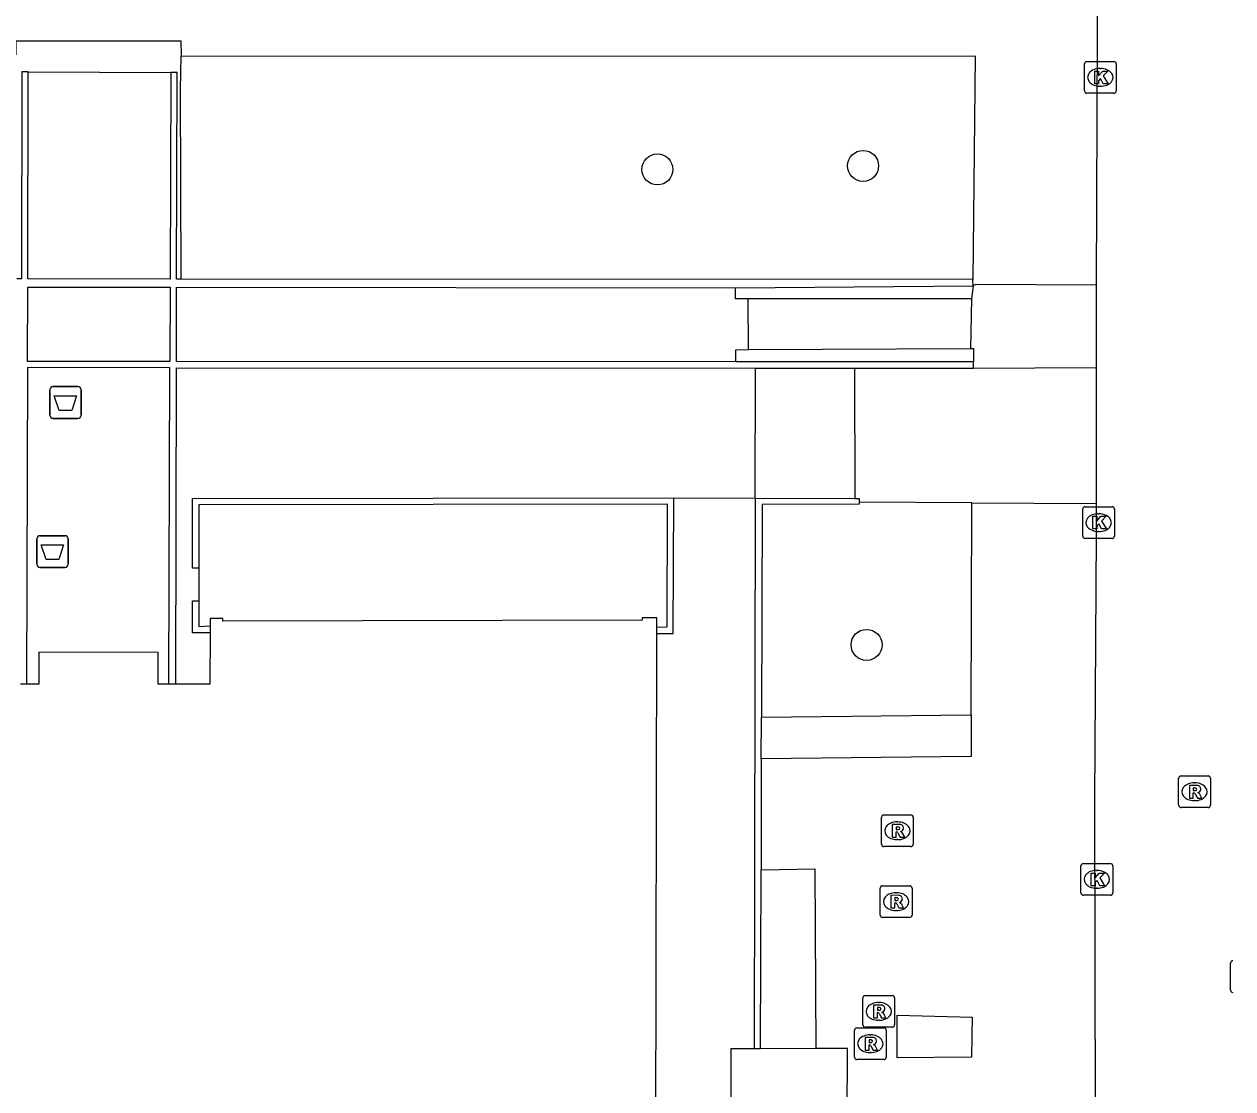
# Model space of a CAD drawing. Extents: x 161477 to 163040, y 383680 to 384868.
# Drawn here: x 161774.1 to 161812.22, y 384325.3 to 384358.87 of the extents above; entities that cross this region are included whole.
import ezdxf

# ---------------------------------------------------------------- set-up
doc = ezdxf.new("R2010")
doc.units = 0
for name, color, linetype in [('IMGEO_Afvalbak', 7, 'Continuous'), ('IMGEO_Boom', 7, 'Continuous'), ('IMGEO_Groenvoorziening', 7, 'Continuous'), ('IMGEO_Kolk', 7, 'Continuous'), ('IMGEO_Muur', 7, 'Continuous'), ('IMGEO_Pand', 7, 'Continuous'), ('IMGEO_Rijbaan_lokaal_open', 7, 'Continuous'), ('IMGEO_Rioolput', 7, 'Continuous'), ('IMGEO_Voetpad_op_trap', 7, 'Continuous'), ('IMGEO_Voetpad_open', 7, 'Continuous')]:
    doc.layers.add(name, color=color, linetype=linetype)

msp = doc.modelspace()

# ---------------------------------------------------------------- linework, layer by layer
at = {"layer": 'IMGEO_Afvalbak'}
for p, q in [((161775.005, 384347.44), (161775.795, 384347.44)), ((161775.795, 384347.44), (161775.005, 384347.44)), ((161774.905, 384346.54), (161774.905, 384347.34)), ((161774.905, 384347.34), (161774.905, 384346.54)), ((161775.895, 384347.34), (161775.895, 384346.54)), ((161775.895, 384346.54), (161775.895, 384347.34)), ((161775.795, 384346.44), (161775.005, 384346.44)), ((161775.005, 384346.44), (161775.795, 384346.44)), ((161774.495, 384341.84), (161774.495, 384342.64)), ((161774.495, 384342.64), (161774.495, 384341.84)), ((161774.595, 384342.74), (161775.385, 384342.74)), ((161775.385, 384342.74), (161774.595, 384342.74)), ((161775.485, 384342.64), (161775.485, 384341.84)), ((161775.485, 384341.84), (161775.485, 384342.64)), ((161775.385, 384341.74), (161774.595, 384341.74)), ((161774.595, 384341.74), (161775.385, 384341.74))]:
    msp.add_line(p, q, dxfattribs=at)
for points in [[(161775.048, 384347.154), (161775.752, 384347.154), (161775.603, 384346.684), (161775.197, 384346.684), (161775.048, 384347.154)], [(161774.638, 384342.454), (161775.342, 384342.454), (161775.193, 384341.984), (161774.787, 384341.984), (161774.638, 384342.454)]]:
    msp.add_lwpolyline(points, dxfattribs=at)
for centre, start, end in [((161775.005, 384347.34), 90, 180), ((161775.005, 384347.34), 90, 180), ((161775.795, 384347.34), 0, 90), ((161775.795, 384347.34), 360, 90), ((161775.005, 384346.54), 180, 270), ((161775.005, 384346.54), 180, 270), ((161775.795, 384346.54), 270, 0), ((161775.795, 384346.54), 270, 0), ((161774.595, 384342.64), 90, 180), ((161774.595, 384342.64), 90, 180), ((161775.385, 384342.64), 0, 90), ((161775.385, 384342.64), 360, 90), ((161774.595, 384341.84), 180, 270), ((161774.595, 384341.84), 180, 270), ((161775.385, 384341.84), 270, 0), ((161775.385, 384341.84), 270, 0)]:
    msp.add_arc(centre, 0.1, start, end, dxfattribs=at)
at = {"layer": 'IMGEO_Boom'}
for centre in [(161794.071, 384354.291), (161800.56, 384354.402), (161800.671, 384339.297)]:
    msp.add_circle(centre, 0.489, dxfattribs=at)
at = {"layer": 'IMGEO_Groenvoorziening'}
msp.add_lwpolyline([(161797.353, 384337.022), (161803.971, 384337.086)], dxfattribs=at)
at = {"layer": 'IMGEO_Kolk'}
for p, q in [((161807.619, 384357.692), (161808.471, 384357.692)), ((161807.544, 384356.766), (161807.544, 384357.618)), ((161808.032, 384357.472), (161808.057, 384357.472)), ((161808.545, 384357.618), (161808.545, 384356.766)), ((161808.471, 384356.692), (161807.619, 384356.692)), ((161808.055, 384356.912), (161808.03, 384356.912)), ((161807.564, 384343.651), (161808.416, 384343.651)), ((161807.489, 384342.725), (161807.489, 384343.577)), ((161807.977, 384343.431), (161808.002, 384343.431)), ((161808.49, 384343.577), (161808.49, 384342.725)), ((161808, 384342.871), (161807.975, 384342.871)), ((161808.416, 384342.651), (161807.564, 384342.651)), ((161807.433, 384331.476), (161807.433, 384332.328)), ((161807.508, 384332.402), (161808.36, 384332.402)), ((161807.921, 384332.182), (161807.946, 384332.182)), ((161808.434, 384332.328), (161808.434, 384331.476)), ((161808.36, 384331.402), (161807.508, 384331.402)), ((161807.944, 384331.622), (161807.919, 384331.622))]:
    msp.add_line(p, q, dxfattribs=at)
for points in [[(161807.619, 384357.692), (161808.471, 384357.692)], [(161807.544, 384356.766), (161807.544, 384357.618)], [(161807.865, 384357.392), (161807.988, 384357.392), (161807.988, 384357.241), (161808.118, 384357.392), (161808.282, 384357.392), (161808.136, 384357.241), (161808.289, 384356.992), (161808.137, 384356.992), (161808.052, 384357.156), (161807.988, 384357.089), (161807.988, 384356.992), (161807.865, 384356.992), (161807.865, 384357.392)], [(161808.545, 384357.618), (161808.545, 384356.766)], [(161808.471, 384356.692), (161807.619, 384356.692)], [(161807.564, 384343.651), (161808.416, 384343.651)], [(161807.489, 384342.725), (161807.489, 384343.577)], [(161807.81, 384343.351), (161807.933, 384343.351), (161807.933, 384343.2), (161808.063, 384343.351), (161808.227, 384343.351), (161808.081, 384343.2), (161808.234, 384342.951), (161808.082, 384342.951), (161807.997, 384343.115), (161807.933, 384343.048), (161807.933, 384342.951), (161807.81, 384342.951), (161807.81, 384343.351)], [(161808.49, 384343.577), (161808.49, 384342.725)], [(161808.416, 384342.651), (161807.564, 384342.651)], [(161807.433, 384331.476), (161807.433, 384332.328)], [(161807.508, 384332.402), (161808.36, 384332.402)], [(161808.434, 384332.328), (161808.434, 384331.476)], [(161807.754, 384332.102), (161807.877, 384332.102), (161807.877, 384331.951), (161808.007, 384332.102), (161808.171, 384332.102), (161808.025, 384331.951), (161808.178, 384331.702), (161808.026, 384331.702), (161807.941, 384331.866), (161807.877, 384331.799), (161807.877, 384331.702), (161807.754, 384331.702), (161807.754, 384332.102)], [(161808.36, 384331.402), (161807.508, 384331.402)]]:
    msp.add_lwpolyline(points, dxfattribs=at)
for centre, start, end in [((161807.621, 384357.616), 91.552, 178.448), ((161807.621, 384357.616), 91.552, 178.448), ((161808.469, 384357.616), 1.552, 88.448), ((161808.469, 384357.616), 1.552, 88.448), ((161807.621, 384356.768), 181.552, 268.448), ((161807.621, 384356.768), 181.552, 268.448), ((161808.469, 384356.768), 271.552, 358.448), ((161808.469, 384356.768), 271.552, 358.448), ((161807.566, 384343.575), 91.552, 178.448), ((161807.566, 384343.575), 91.552, 178.448), ((161808.414, 384343.575), 1.552, 88.448), ((161808.414, 384343.575), 1.552, 88.448), ((161807.566, 384342.727), 181.552, 268.448), ((161807.566, 384342.727), 181.552, 268.448), ((161808.414, 384342.727), 271.552, 358.448), ((161808.414, 384342.727), 271.552, 358.448), ((161807.51, 384332.326), 91.552, 178.448), ((161807.51, 384332.326), 91.552, 178.448), ((161808.358, 384332.326), 1.552, 88.448), ((161808.358, 384332.326), 1.552, 88.448), ((161807.51, 384331.478), 181.552, 268.448), ((161807.51, 384331.478), 181.552, 268.448), ((161808.358, 384331.478), 271.552, 358.448), ((161808.358, 384331.478), 271.552, 358.448)]:
    msp.add_arc(centre, 0.0765, start, end, dxfattribs=at)
for centre, major_axis, ratio, start_param, end_param in [((161808.031, 384357.192), (-0.387, 0.002), 0.722429, 4.712389, 7.853982), ((161808.056, 384357.192), (-0.39, 0.002), 0.717154, 1.570796, 4.712389), ((161807.976, 384343.151), (-0.387, 0.002), 0.722429, 4.712389, 7.853982), ((161808.001, 384343.151), (-0.39, 0.002), 0.717154, 1.570796, 4.712389), ((161807.92, 384331.902), (-0.387, 0.002), 0.722429, 4.712389, 7.853982), ((161807.945, 384331.902), (-0.39, 0.002), 0.717154, 1.570796, 4.712389)]:
    msp.add_ellipse(centre, major_axis=major_axis, ratio=ratio, start_param=start_param, end_param=end_param, dxfattribs=at)
at = {"layer": 'IMGEO_Muur'}
for points in [[(161774.228, 384357.364), (161774.028, 384357.365), (161774.013, 384350.836), (161773.866, 384350.836)], [(161778.72, 384357.35), (161778.699, 384350.833), (161774.21, 384350.836), (161774.228, 384357.364)], [(161779.05, 384350.833), (161778.906, 384350.833), (161778.92, 384357.349), (161778.72, 384357.35)], [(161804.019, 384350.818), (161779.05, 384350.833)], [(161774.209, 384350.581), (161778.698, 384350.576), (161778.691, 384348.234), (161774.202, 384348.238), (161774.209, 384350.581)], [(161796.549, 384348.218), (161778.9, 384348.234), (161778.905, 384350.576), (161796.539, 384350.555)], [(161796.539, 384350.555), (161804.03, 384350.619)], [(161804.029, 384350.634), (161804.019, 384350.818)], [(161804.03, 384350.619), (161804.029, 384350.634)], [(161804.045, 384348.221), (161796.549, 384348.218)], [(161804.045, 384348.021), (161804.045, 384348.221)], [(161778.658, 384338.059), (161778.69, 384348.038), (161774.202, 384348.041), (161774.174, 384338.062)], [(161778.878, 384338.059), (161778.9, 384348.038), (161797.162, 384348.026)], [(161797.162, 384348.026), (161800.292, 384348.024)], [(161800.292, 384348.024), (161804.045, 384348.021)], [(161779.61, 384341.717), (161779.41, 384341.717), (161779.408, 384343.917), (161794.591, 384343.938)], [(161794.051, 384339.86), (161794.375, 384339.866), (161794.393, 384343.738), (161779.608, 384343.717), (161779.61, 384341.717)], [(161794.05, 384339.66), (161794.57, 384339.658), (161794.591, 384343.938)], [(161797.155, 384343.925), (161797.124, 384326.558)], [(161797.155, 384343.925), (161800.295, 384343.911)], [(161800.435, 384343.8), (161800.434, 384343.733), (161797.372, 384343.724), (161797.353, 384337.022)], [(161800.295, 384343.911), (161800.435, 384343.91), (161800.435, 384343.8)], [(161779.962, 384339.678), (161779.412, 384339.677), (161779.411, 384340.687), (161779.611, 384340.688)], [(161779.611, 384340.688), (161779.612, 384339.878), (161779.962, 384339.898)], [(161797.35, 384335.706), (161797.353, 384337.022)], [(161797.35, 384335.706), (161797.34, 384332.207)], [(161797.324, 384326.559), (161797.34, 384332.207)]]:
    msp.add_lwpolyline(points, dxfattribs=at)
at = {"layer": 'IMGEO_Pand'}
for points in [[(161794.051, 384339.86), (161794.052, 384340.15), (161793.592, 384340.152), (161793.592, 384340.072), (161780.362, 384340.049), (161780.362, 384340.129), (161779.962, 384340.128), (161779.962, 384339.898)], [(161779.962, 384339.898), (161779.962, 384339.678)], [(161794.05, 384339.66), (161794.051, 384339.86)], [(161779.962, 384339.678), (161779.957, 384338.058), (161778.878, 384338.059)], [(161794.005, 384296.528), (161794.014, 384312.527), (161794.019, 384322.699), (161794.021, 384323.884), (161794.05, 384339.66)], [(161778.658, 384338.059), (161778.327, 384338.059), (161778.327, 384339.059), (161774.557, 384339.062), (161774.557, 384338.062), (161774.174, 384338.062)], [(161774.174, 384338.062), (161773.984, 384338.062)], [(161778.878, 384338.059), (161778.658, 384338.059)], [(161797.124, 384326.558), (161796.384, 384326.556), (161796.384, 384323.884), (161796.383, 384319.61), (161796.612, 384319.61), (161797.143, 384319.61)], [(161797.324, 384326.559), (161797.124, 384326.558)], [(161799.065, 384326.565), (161797.324, 384326.559)], [(161800.061, 384324.375), (161800.065, 384326.568), (161799.065, 384326.565)]]:
    msp.add_lwpolyline(points, dxfattribs=at)
at = {"layer": 'IMGEO_Rijbaan_lokaal_open'}
for points in [[(161807.989, 384370.133), (161807.949, 384361.27), (161807.917, 384350.655)], [(161807.917, 384350.655), (161807.908, 384348.04)], [(161807.908, 384348.04), (161807.911, 384343.752)], [(161807.911, 384343.752), (161807.912, 384342.77), (161807.864, 384334.408), (161807.877, 384324.354)]]:
    msp.add_lwpolyline(points, dxfattribs=at)
at = {"layer": 'IMGEO_Rioolput'}
for p, q in [((161810.514, 384334.238), (161810.514, 384335.09)), ((161810.589, 384335.164), (161811.441, 384335.164)), ((161811.002, 384334.944), (161811.027, 384334.944)), ((161811.515, 384335.09), (161811.515, 384334.238)), ((161811.441, 384334.164), (161810.589, 384334.164)), ((161811.025, 384334.384), (161811, 384334.384)), ((161801.142, 384333.008), (161801.142, 384333.86)), ((161801.217, 384333.934), (161802.069, 384333.934)), ((161801.63, 384333.714), (161801.655, 384333.714)), ((161802.143, 384333.86), (161802.143, 384333.008)), ((161802.069, 384332.934), (161801.217, 384332.934)), ((161801.653, 384333.154), (161801.628, 384333.154)), ((161801.102, 384330.774), (161801.102, 384331.626)), ((161801.177, 384331.7), (161802.029, 384331.7)), ((161801.59, 384331.48), (161801.615, 384331.48)), ((161802.103, 384331.626), (161802.103, 384330.774)), ((161802.029, 384330.7), (161801.177, 384330.7)), ((161801.613, 384330.92), (161801.588, 384330.92)), ((161812.148, 384328.411), (161812.148, 384329.263)), ((161800.552, 384327.311), (161800.552, 384328.163)), ((161800.627, 384328.237), (161801.479, 384328.237)), ((161801.04, 384328.017), (161801.065, 384328.017)), ((161801.553, 384328.163), (161801.553, 384327.311)), ((161800.363, 384327.219), (161801.215, 384327.219)), ((161801.479, 384327.237), (161800.627, 384327.237)), ((161801.063, 384327.457), (161801.038, 384327.457)), ((161800.288, 384326.293), (161800.288, 384327.145)), ((161800.776, 384326.999), (161800.801, 384326.999)), ((161801.289, 384327.145), (161801.289, 384326.293)), ((161800.799, 384326.439), (161800.774, 384326.439)), ((161801.215, 384326.219), (161800.363, 384326.219))]:
    msp.add_line(p, q, dxfattribs=at)
for points in [[(161810.514, 384334.238), (161810.514, 384335.09)], [(161810.589, 384335.164), (161811.441, 384335.164)], [(161811.103, 384334.862), (161810.851, 384334.864), (161810.851, 384334.464)], [(161811.515, 384335.09), (161811.515, 384334.238)], [(161810.851, 384334.464), (161810.975, 384334.464), (161810.975, 384334.626), (161810.986, 384334.626)], [(161811.029, 384334.783), (161810.975, 384334.783), (161810.975, 384334.702)], [(161810.975, 384334.702), (161811.027, 384334.702)], [(161811.033, 384334.597), (161811.104, 384334.464), (161811.244, 384334.464), (161811.179, 384334.59)], [(161811.441, 384334.164), (161810.589, 384334.164)], [(161801.142, 384333.008), (161801.142, 384333.86)], [(161801.217, 384333.934), (161802.069, 384333.934)], [(161802.143, 384333.86), (161802.143, 384333.008)], [(161801.731, 384333.632), (161801.479, 384333.634), (161801.479, 384333.234)], [(161801.479, 384333.234), (161801.603, 384333.234), (161801.603, 384333.396), (161801.614, 384333.396)], [(161801.657, 384333.553), (161801.603, 384333.553), (161801.603, 384333.472)], [(161801.603, 384333.472), (161801.655, 384333.472)], [(161801.661, 384333.367), (161801.732, 384333.234), (161801.872, 384333.234), (161801.807, 384333.36)], [(161802.069, 384332.934), (161801.217, 384332.934)], [(161801.102, 384330.774), (161801.102, 384331.626)], [(161801.177, 384331.7), (161802.029, 384331.7)], [(161801.691, 384331.398), (161801.439, 384331.4), (161801.439, 384331)], [(161802.103, 384331.626), (161802.103, 384330.774)], [(161801.439, 384331), (161801.563, 384331), (161801.563, 384331.162), (161801.574, 384331.162)], [(161801.617, 384331.319), (161801.563, 384331.319), (161801.563, 384331.238)], [(161801.563, 384331.238), (161801.615, 384331.238)], [(161801.621, 384331.133), (161801.692, 384331), (161801.832, 384331), (161801.767, 384331.126)], [(161802.029, 384330.7), (161801.177, 384330.7)], [(161812.148, 384328.411), (161812.148, 384329.263)], [(161800.552, 384327.311), (161800.552, 384328.163)], [(161800.627, 384328.237), (161801.479, 384328.237)], [(161801.553, 384328.163), (161801.553, 384327.311)], [(161801.141, 384327.935), (161800.889, 384327.937), (161800.889, 384327.537)], [(161800.889, 384327.537), (161801.013, 384327.537), (161801.013, 384327.699), (161801.024, 384327.699)], [(161801.067, 384327.856), (161801.013, 384327.856), (161801.013, 384327.775)], [(161801.013, 384327.775), (161801.065, 384327.775)], [(161801.071, 384327.67), (161801.142, 384327.537), (161801.282, 384327.537), (161801.217, 384327.663)], [(161800.363, 384327.219), (161801.215, 384327.219)], [(161801.479, 384327.237), (161800.627, 384327.237)], [(161800.288, 384326.293), (161800.288, 384327.145)], [(161800.877, 384326.917), (161800.625, 384326.919), (161800.625, 384326.519)], [(161800.803, 384326.838), (161800.749, 384326.838), (161800.749, 384326.757)], [(161801.289, 384327.145), (161801.289, 384326.293)], [(161800.625, 384326.519), (161800.749, 384326.519), (161800.749, 384326.681), (161800.76, 384326.681)], [(161800.749, 384326.757), (161800.801, 384326.757)], [(161800.807, 384326.652), (161800.878, 384326.519), (161801.018, 384326.519), (161800.953, 384326.645)], [(161801.215, 384326.219), (161800.363, 384326.219)]]:
    msp.add_lwpolyline(points, dxfattribs=at)
for centre, radius, start, end in [((161810.591, 384335.088), 0.0765, 91.552, 178.448), ((161810.591, 384335.088), 0.0765, 91.552, 178.448), ((161811.102, 384334.752), 0.109, 350.3612, 89.416), ((161811.439, 384335.088), 0.0765, 1.552, 88.448), ((161811.439, 384335.088), 0.0765, 1.552, 88.448), ((161810.985, 384334.573), 0.0533, 26.0293, 88.6989), ((161811.011, 384334.891), 0.19, 274.7715, 282.9687), ((161811.035, 384334.687), 0.0964, 77.0061, 93.1865), ((161811.049, 384334.744), 0.0378, 276.6634, 79.6772), ((161811.1, 384334.752), 0.112, 277.5842, 350.9817), ((161811.084, 384334.537), 0.108, 29.5134, 73.7905), ((161810.591, 384334.24), 0.0765, 181.552, 268.448), ((161810.591, 384334.24), 0.0765, 181.552, 268.448), ((161811.439, 384334.24), 0.0765, 271.552, 358.448), ((161811.439, 384334.24), 0.0765, 271.552, 358.448), ((161801.219, 384333.858), 0.0765, 91.552, 178.448), ((161801.219, 384333.858), 0.0765, 91.552, 178.448), ((161802.067, 384333.858), 0.0765, 1.552, 88.448), ((161802.067, 384333.858), 0.0765, 1.552, 88.448), ((161801.613, 384333.343), 0.0533, 26.0293, 88.6989), ((161801.639, 384333.661), 0.19, 274.7715, 282.9687), ((161801.663, 384333.457), 0.0964, 77.0061, 93.1865), ((161801.677, 384333.514), 0.0378, 276.6634, 79.6772), ((161801.73, 384333.522), 0.109, 350.3612, 89.416), ((161801.728, 384333.522), 0.112, 277.5842, 350.9817), ((161801.712, 384333.307), 0.108, 29.5134, 73.7905), ((161801.219, 384333.01), 0.0765, 181.552, 268.448), ((161801.219, 384333.01), 0.0765, 181.552, 268.448), ((161802.067, 384333.01), 0.0765, 271.552, 358.448), ((161802.067, 384333.01), 0.0765, 271.552, 358.448), ((161801.179, 384331.624), 0.0765, 91.552, 178.448), ((161801.179, 384331.624), 0.0765, 91.552, 178.448), ((161801.69, 384331.288), 0.109, 350.3612, 89.416), ((161802.027, 384331.624), 0.0765, 1.552, 88.448), ((161802.027, 384331.624), 0.0765, 1.552, 88.448), ((161801.573, 384331.109), 0.0533, 26.0293, 88.6989), ((161801.599, 384331.427), 0.19, 274.7715, 282.9687), ((161801.623, 384331.223), 0.0964, 77.0061, 93.1865), ((161801.637, 384331.28), 0.0378, 276.6634, 79.6772), ((161801.688, 384331.288), 0.112, 277.5842, 350.9817), ((161801.672, 384331.073), 0.108, 29.5134, 73.7905), ((161801.179, 384330.776), 0.0765, 181.552, 268.448), ((161801.179, 384330.776), 0.0765, 181.552, 268.448), ((161802.027, 384330.776), 0.0765, 271.552, 358.448), ((161802.027, 384330.776), 0.0765, 271.552, 358.448), ((161812.225, 384329.261), 0.0765, 91.552, 178.448), ((161812.225, 384329.261), 0.0765, 91.552, 178.448), ((161812.225, 384328.413), 0.0765, 181.552, 268.448), ((161812.225, 384328.413), 0.0765, 181.552, 268.448), ((161800.629, 384328.161), 0.0765, 91.552, 178.448), ((161800.629, 384328.161), 0.0765, 91.552, 178.448), ((161801.477, 384328.161), 0.0765, 1.552, 88.448), ((161801.477, 384328.161), 0.0765, 1.552, 88.448), ((161801.023, 384327.646), 0.0533, 26.0293, 88.6989), ((161801.049, 384327.964), 0.19, 274.7715, 282.9687), ((161801.073, 384327.76), 0.0964, 77.0061, 93.1865), ((161801.087, 384327.817), 0.0378, 276.6634, 79.6772), ((161801.14, 384327.825), 0.109, 350.3612, 89.416), ((161801.138, 384327.825), 0.112, 277.5842, 350.9817), ((161801.122, 384327.61), 0.108, 29.5134, 73.7905), ((161800.365, 384327.143), 0.0765, 91.552, 178.448), ((161800.365, 384327.143), 0.0765, 91.552, 178.448), ((161800.629, 384327.313), 0.0765, 181.552, 268.448), ((161800.629, 384327.313), 0.0765, 181.552, 268.448), ((161801.213, 384327.143), 0.0765, 1.552, 88.448), ((161801.213, 384327.143), 0.0765, 1.552, 88.448), ((161801.477, 384327.313), 0.0765, 271.552, 358.448), ((161801.477, 384327.313), 0.0765, 271.552, 358.448), ((161800.809, 384326.742), 0.0964, 77.0061, 93.1865), ((161800.823, 384326.799), 0.0378, 276.6634, 79.6772), ((161800.876, 384326.807), 0.109, 350.3612, 89.416), ((161800.759, 384326.628), 0.0533, 26.0293, 88.6989), ((161800.785, 384326.946), 0.19, 274.7715, 282.9687), ((161800.874, 384326.807), 0.112, 277.5842, 350.9817), ((161800.858, 384326.592), 0.108, 29.5134, 73.7905), ((161800.365, 384326.295), 0.0765, 181.552, 268.448), ((161800.365, 384326.295), 0.0765, 181.552, 268.448), ((161801.213, 384326.295), 0.0765, 271.552, 358.448), ((161801.213, 384326.295), 0.0765, 271.552, 358.448)]:
    msp.add_arc(centre, radius, start, end, dxfattribs=at)
for centre, major_axis, ratio, start_param, end_param in [((161811.001, 384334.664), (-0.387, 0.002), 0.722429, 4.712389, 7.853982), ((161811.026, 384334.664), (-0.39, 0.002), 0.717154, 1.570796, 4.712389), ((161801.629, 384333.434), (-0.387, 0.002), 0.722429, 4.712389, 7.853982), ((161801.654, 384333.434), (-0.39, 0.002), 0.717154, 1.570796, 4.712389), ((161801.589, 384331.2), (-0.387, 0.002), 0.722429, 4.712389, 7.853982), ((161801.614, 384331.2), (-0.39, 0.002), 0.717154, 1.570796, 4.712389), ((161801.039, 384327.737), (-0.387, 0.002), 0.722429, 4.712389, 7.853982), ((161801.064, 384327.737), (-0.39, 0.002), 0.717154, 1.570796, 4.712389), ((161800.775, 384326.719), (-0.387, 0.002), 0.722429, 4.712389, 7.853982), ((161800.8, 384326.719), (-0.39, 0.002), 0.717154, 1.570796, 4.712389)]:
    msp.add_ellipse(centre, major_axis=major_axis, ratio=ratio, start_param=start_param, end_param=end_param, dxfattribs=at)
at = {"layer": 'IMGEO_Voetpad_op_trap'}
for points in [[(161803.983, 384350.213), (161796.94, 384350.207)], [(161796.948, 384348.607), (161803.945, 384348.641)]]:
    msp.add_lwpolyline(points, dxfattribs=at)
at = {"layer": 'IMGEO_Voetpad_open'}
for points in [[(161773.84, 384357.902), (161773.84, 384358.34), (161779.039, 384358.343), (161779.047, 384357.865)], [(161779.05, 384350.833), (161779.027, 384356.806), (161779.047, 384357.865)], [(161779.047, 384357.865), (161804.093, 384357.867), (161804.019, 384350.818)], [(161774.228, 384357.364), (161778.72, 384357.35)], [(161796.94, 384350.207), (161796.54, 384350.205), (161796.539, 384350.555)], [(161804.03, 384350.619), (161803.983, 384350.213)], [(161804.029, 384350.634), (161804.13, 384350.676), (161807.917, 384350.655)], [(161796.948, 384348.607), (161796.94, 384350.207)], [(161803.983, 384350.213), (161803.945, 384348.641)], [(161796.549, 384348.218), (161796.548, 384348.605), (161796.948, 384348.607)], [(161803.945, 384348.641), (161804.045, 384348.641), (161804.045, 384348.221)], [(161797.155, 384343.925), (161797.162, 384348.026)], [(161800.292, 384348.024), (161800.295, 384343.911)], [(161804.045, 384348.021), (161807.908, 384348.04)], [(161794.591, 384343.938), (161797.155, 384343.925)], [(161803.991, 384343.777), (161800.435, 384343.8)], [(161803.971, 384337.086), (161803.991, 384343.777)], [(161803.991, 384343.777), (161807.911, 384343.752)], [(161779.61, 384341.717), (161779.611, 384340.688)], [(161803.971, 384337.086), (161803.967, 384335.774), (161797.35, 384335.706)], [(161797.34, 384332.207), (161799.035, 384332.237), (161799.065, 384326.565)], [(161803.996, 384327.561), (161803.987, 384326.982), (161803.986, 384326.933), (161803.975, 384326.295), (161801.631, 384326.273), (161801.635, 384326.891), (161801.635, 384326.945), (161801.639, 384327.622), (161803.996, 384327.561)]]:
    msp.add_lwpolyline(points, dxfattribs=at)

doc.saveas('drawing.dxf')
